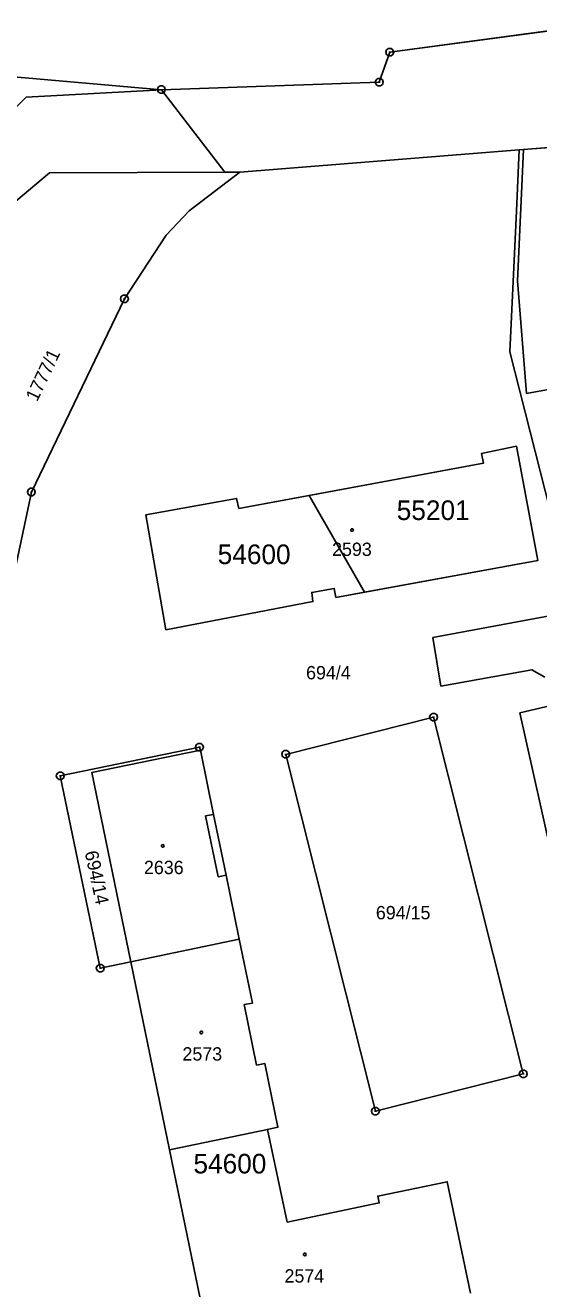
# Model space of a CAD drawing. Extents: x -777309 to -774195, y -1144706 to -1143600.
# Drawn here: x -775094.2 to -775028.7, y -1144612.1 to -1144451 of the extents above; entities that cross this region are included whole.
import ezdxf

# ---------------------------------------------------------------- set-up
doc = ezdxf.new("R2010")
doc.units = 0
for name, color, linetype in [('1', 7, 'Continuous'), ('11', 7, 'Continuous'), ('12', 7, 'Continuous'), ('2', 7, 'Continuous'), ('4', 7, 'Continuous'), ('5', 7, 'Continuous'), ('8', 7, 'Continuous')]:
    doc.layers.add(name, color=color, linetype=linetype)

msp = doc.modelspace()

# ---------------------------------------------------------------- linework, layer by layer
at = {"layer": '1'}
for p, q in [((-775006.07, -1144448.84), (-775047.73, -1144454.47)), ((-775047.73, -1144454.47), (-775049.08, -1144458.29)), ((-775076.86, -1144459.23), (-775096.64, -1144457.51)), ((-775076.86, -1144459.23), (-775049.08, -1144458.29)), ((-775076.86, -1144459.23), (-775068.75, -1144469.74)), ((-774981.78, -1144463.01), (-775030.68, -1144466.87)), ((-775066.86, -1144469.73), (-775031.24, -1144466.92)), ((-775031.6, -1144474.7), (-775031.24, -1144466.92)), ((-775030.68, -1144466.87), (-775031.45, -1144483.59)), ((-775030.68, -1144466.87), (-775031.24, -1144466.92)), ((-775091.13, -1144469.84), (-775103.59, -1144480.25)), ((-775091.13, -1144469.84), (-775068.75, -1144469.74)), ((-775066.86, -1144469.73), (-775073.3, -1144474.69)), ((-775068.75, -1144469.74), (-775066.86, -1144469.73)), ((-775073.3, -1144474.69), (-775076.25, -1144477.78)), ((-775031.6, -1144474.7), (-775032.41, -1144492.66)), ((-775076.25, -1144477.78), (-775081.56, -1144485.89)), ((-775030.29, -1144497.96), (-775031.45, -1144483.59)), ((-775081.56, -1144485.89), (-775093.44, -1144510.53)), ((-775032.41, -1144492.66), (-775025.96, -1144518.08)), ((-775026.8, -1144497.32), (-775030.29, -1144497.96)), ((-775031.57, -1144504.68), (-775036.03, -1144505.59)), ((-775028.86, -1144519.23), (-775031.57, -1144504.68)), ((-775035.8, -1144506.85), (-775066.98, -1144512.61)), ((-775036.03, -1144505.59), (-775035.8, -1144506.85)), ((-775093.44, -1144510.53), (-775102.62, -1144553.8)), ((-775067.28, -1144511.33), (-775078.83, -1144513.41)), ((-775066.98, -1144512.61), (-775067.28, -1144511.33)), ((-775042.26, -1144529.08), (-774944.46, -1144510.75)), ((-775078.83, -1144513.41), (-775076.29, -1144528.08)), ((-775054.6, -1144523.96), (-775028.86, -1144519.23)), ((-775057.68, -1144523.31), (-775054.81, -1144522.81)), ((-775054.81, -1144522.81), (-775054.6, -1144523.96)), ((-775076.29, -1144528.08), (-775057.53, -1144524.49)), ((-775057.53, -1144524.49), (-775057.68, -1144523.31)), ((-775041.21, -1144535.25), (-775042.26, -1144529.08)), ((-775029.64, -1144533.2), (-775041.21, -1144535.25)), ((-775027.98, -1144534.13), (-775029.64, -1144533.2)), ((-775031.16, -1144538.67), (-775027.15, -1144537.72)), ((-775025.99, -1144561.88), (-775031.16, -1144538.67)), ((-775061, -1144543.96), (-775042.15, -1144539.22)), ((-775042.15, -1144539.22), (-775030.71, -1144584.69)), ((-775089.75, -1144546.7), (-775072, -1144543.05)), ((-775085.74, -1144546.29), (-775071.88, -1144543.41)), ((-775072, -1144543.05), (-775071.88, -1144543.41)), ((-775071.88, -1144543.41), (-775070.2, -1144551.61)), ((-775049.56, -1144589.46), (-775061, -1144543.96)), ((-775089.75, -1144546.7), (-775084.65, -1144571.23)), ((-775085.74, -1144546.29), (-775080.75, -1144570.41)), ((-775070.2, -1144551.61), (-775068.61, -1144559.37)), ((-775068.61, -1144559.37), (-775066.94, -1144567.53)), ((-775080.75, -1144570.41), (-775066.94, -1144567.53)), ((-775066.94, -1144567.53), (-775065.26, -1144575.66)), ((-775084.65, -1144571.23), (-775080.75, -1144570.41)), ((-775075.83, -1144594.37), (-775080.75, -1144570.41)), ((-775065.26, -1144575.66), (-775066.3, -1144575.87)), ((-775066.3, -1144575.87), (-775064.72, -1144583.57)), ((-775064.72, -1144583.57), (-775063.68, -1144583.36)), ((-775063.68, -1144583.36), (-775062.01, -1144591.5)), ((-775030.71, -1144584.69), (-775049.56, -1144589.46)), ((-775063.33, -1144591.78), (-775075.83, -1144594.37)), ((-775062.01, -1144591.5), (-775063.33, -1144591.78)), ((-775060.81, -1144603.59), (-775063.33, -1144591.78)), ((-775075.83, -1144594.37), (-775071.62, -1144614.78)), ((-775040.4, -1144598.45), (-775049.27, -1144600.27)), ((-775037.44, -1144612.65), (-775040.4, -1144598.45)), ((-775049.27, -1144600.27), (-775049.09, -1144601.14)), ((-775049.09, -1144601.14), (-775060.81, -1144603.59))]:
    msp.add_line(p, q, dxfattribs=at)
at = {"layer": '11'}
msp.add_line((-775058, -1144510.95), (-775050.97, -1144523.29), dxfattribs=at)
for points in [[(-775006.07, -1144448.84), (-775047.73, -1144454.47), (-775049.08, -1144458.29), (-775076.86, -1144459.23), (-775068.75, -1144469.74), (-775066.86, -1144469.73), (-775031.24, -1144466.92), (-775030.68, -1144466.87), (-774981.78, -1144463.01), (-774977.53, -1144462.71), (-774975.61, -1144462.52), (-774946.81, -1144460.25), (-774938.49, -1144459.6), (-774934.19, -1144459.28), (-774865.74, -1144454.05)], [(-775058, -1144510.95), (-775035.8, -1144506.85), (-775036.03, -1144505.59), (-775031.57, -1144504.68), (-775028.86, -1144519.23), (-775050.97, -1144523.29)], [(-775058, -1144510.95), (-775066.98, -1144512.61), (-775067.28, -1144511.33), (-775078.83, -1144513.41), (-775076.29, -1144528.08), (-775057.53, -1144524.49), (-775057.68, -1144523.31), (-775054.81, -1144522.81), (-775054.6, -1144523.96), (-775050.97, -1144523.29)], [(-775071.62, -1144614.78), (-775075.83, -1144594.37), (-775080.75, -1144570.41), (-775085.74, -1144546.29), (-775071.88, -1144543.41), (-775070.2, -1144551.61), (-775068.61, -1144559.37), (-775066.94, -1144567.53), (-775065.26, -1144575.66), (-775066.3, -1144575.87), (-775064.72, -1144583.57), (-775063.68, -1144583.36), (-775062.01, -1144591.5), (-775063.33, -1144591.78), (-775060.81, -1144603.59), (-775049.09, -1144601.14), (-775049.27, -1144600.27), (-775040.4, -1144598.45), (-775037.44, -1144612.65)]]:
    msp.add_lwpolyline(points, dxfattribs=at)
at = {"layer": '12'}
for p, q in [((-775031.57, -1144504.68), (-775036.03, -1144505.59)), ((-775028.86, -1144519.23), (-775031.57, -1144504.68)), ((-775035.8, -1144506.85), (-775066.98, -1144512.61)), ((-775036.03, -1144505.59), (-775035.8, -1144506.85)), ((-775067.28, -1144511.33), (-775078.83, -1144513.41)), ((-775066.98, -1144512.61), (-775067.28, -1144511.33)), ((-775078.83, -1144513.41), (-775076.29, -1144528.08)), ((-775054.6, -1144523.96), (-775028.86, -1144519.23)), ((-775057.68, -1144523.31), (-775054.81, -1144522.81)), ((-775054.81, -1144522.81), (-775054.6, -1144523.96)), ((-775076.29, -1144528.08), (-775057.53, -1144524.49)), ((-775057.53, -1144524.49), (-775057.68, -1144523.31)), ((-775085.74, -1144546.29), (-775071.88, -1144543.41)), ((-775071.88, -1144543.41), (-775070.2, -1144551.61)), ((-775085.74, -1144546.29), (-775080.75, -1144570.41)), ((-775070.2, -1144551.61), (-775071.22, -1144551.82)), ((-775071.22, -1144551.82), (-775069.63, -1144559.58)), ((-775069.63, -1144559.58), (-775068.61, -1144559.37)), ((-775068.61, -1144559.37), (-775066.94, -1144567.53)), ((-775080.75, -1144570.41), (-775066.94, -1144567.53)), ((-775080.75, -1144570.41), (-775066.94, -1144567.53)), ((-775066.94, -1144567.53), (-775065.26, -1144575.66)), ((-775075.83, -1144594.37), (-775080.75, -1144570.41)), ((-775065.26, -1144575.66), (-775066.3, -1144575.87)), ((-775066.3, -1144575.87), (-775064.72, -1144583.57)), ((-775064.72, -1144583.57), (-775063.68, -1144583.36)), ((-775063.68, -1144583.36), (-775062.01, -1144591.5)), ((-775063.33, -1144591.78), (-775075.83, -1144594.37)), ((-775063.33, -1144591.78), (-775075.83, -1144594.37)), ((-775062.01, -1144591.5), (-775063.33, -1144591.78)), ((-775060.81, -1144603.59), (-775063.33, -1144591.78)), ((-775075.83, -1144594.37), (-775071.62, -1144614.78)), ((-775040.4, -1144598.45), (-775049.27, -1144600.27)), ((-775037.44, -1144612.65), (-775040.4, -1144598.45)), ((-775049.27, -1144600.27), (-775049.09, -1144601.14)), ((-775049.09, -1144601.14), (-775060.81, -1144603.59))]:
    msp.add_line(p, q, dxfattribs=at)
at = {"layer": '4'}
for p, q in [((-775094.1, -1144460.2), (-775111.21, -1144477.04)), ((-775094.1, -1144460.2), (-775076.86, -1144459.23)), ((-775070.2, -1144551.61), (-775071.22, -1144551.82)), ((-775071.22, -1144551.82), (-775069.63, -1144559.58)), ((-775069.63, -1144559.58), (-775068.61, -1144559.37))]:
    msp.add_line(p, q, dxfattribs=at)
at = {"layer": '5'}
for points in [[(-775052.55, -1144515.2), (-775052.45, -1144515.22), (-775052.4, -1144515.31), (-775052.38, -1144515.37), (-775052.4, -1144515.46), (-775052.48, -1144515.53), (-775052.55, -1144515.54), (-775052.64, -1144515.51), (-775052.7, -1144515.45), (-775052.72, -1144515.37), (-775052.7, -1144515.28), (-775052.62, -1144515.21)], [(-775076.68, -1144555.47), (-775076.58, -1144555.49), (-775076.53, -1144555.58), (-775076.51, -1144555.64), (-775076.53, -1144555.73), (-775076.61, -1144555.8), (-775076.68, -1144555.81), (-775076.77, -1144555.78), (-775076.83, -1144555.72), (-775076.85, -1144555.64), (-775076.83, -1144555.55), (-775076.75, -1144555.48)], [(-775071.77, -1144579.24), (-775071.67, -1144579.26), (-775071.62, -1144579.35), (-775071.6, -1144579.41), (-775071.62, -1144579.5), (-775071.7, -1144579.57), (-775071.77, -1144579.58), (-775071.86, -1144579.55), (-775071.92, -1144579.49), (-775071.94, -1144579.41), (-775071.92, -1144579.32), (-775071.84, -1144579.25)], [(-775058.57, -1144607.54), (-775058.47, -1144607.56), (-775058.42, -1144607.65), (-775058.4, -1144607.71), (-775058.42, -1144607.8), (-775058.5, -1144607.87), (-775058.57, -1144607.88), (-775058.66, -1144607.85), (-775058.72, -1144607.79), (-775058.74, -1144607.71), (-775058.72, -1144607.62), (-775058.64, -1144607.55)]]:
    msp.add_lwpolyline(points, close=True, dxfattribs=at)
at = {"layer": '8'}
for p, q in [((-775047.85, -1144454.47), (-775047.61, -1144454.47)), ((-775049.2, -1144458.29), (-775048.96, -1144458.29)), ((-775076.98, -1144459.23), (-775076.74, -1144459.23)), ((-775081.68, -1144485.89), (-775081.44, -1144485.89)), ((-775093.56, -1144510.53), (-775093.32, -1144510.53)), ((-775042.27, -1144539.22), (-775042.03, -1144539.22)), ((-775072.12, -1144543.05), (-775071.88, -1144543.05)), ((-775061.12, -1144543.96), (-775060.88, -1144543.96)), ((-775089.87, -1144546.7), (-775089.63, -1144546.7)), ((-775084.77, -1144571.23), (-775084.53, -1144571.23)), ((-775030.83, -1144584.69), (-775030.59, -1144584.69)), ((-775049.68, -1144589.46), (-775049.44, -1144589.46))]:
    msp.add_line(p, q, dxfattribs=at)
for points in [[(-775047.58, -1144453.99), (-775047.33, -1144454.17), (-775047.23, -1144454.46), (-775047.33, -1144454.75), (-775047.58, -1144454.93), (-775047.89, -1144454.93), (-775048.14, -1144454.75), (-775048.24, -1144454.46), (-775048.14, -1144454.17), (-775047.89, -1144453.99)], [(-775048.93, -1144457.81), (-775048.68, -1144457.99), (-775048.58, -1144458.28), (-775048.68, -1144458.57), (-775048.93, -1144458.75), (-775049.24, -1144458.75), (-775049.49, -1144458.57), (-775049.59, -1144458.28), (-775049.49, -1144457.99), (-775049.24, -1144457.81)], [(-775076.71, -1144458.75), (-775076.46, -1144458.93), (-775076.36, -1144459.22), (-775076.46, -1144459.51), (-775076.71, -1144459.69), (-775077.02, -1144459.69), (-775077.27, -1144459.51), (-775077.37, -1144459.22), (-775077.27, -1144458.93), (-775077.02, -1144458.75)], [(-775081.41, -1144485.41), (-775081.16, -1144485.59), (-775081.06, -1144485.88), (-775081.16, -1144486.17), (-775081.41, -1144486.35), (-775081.72, -1144486.35), (-775081.97, -1144486.17), (-775082.07, -1144485.88), (-775081.97, -1144485.59), (-775081.72, -1144485.41)], [(-775093.29, -1144510.05), (-775093.04, -1144510.23), (-775092.94, -1144510.52), (-775093.04, -1144510.81), (-775093.29, -1144510.99), (-775093.6, -1144510.99), (-775093.85, -1144510.81), (-775093.95, -1144510.52), (-775093.85, -1144510.23), (-775093.6, -1144510.05)], [(-775042, -1144538.74), (-775041.75, -1144538.92), (-775041.65, -1144539.21), (-775041.75, -1144539.5), (-775042, -1144539.68), (-775042.31, -1144539.68), (-775042.56, -1144539.5), (-775042.66, -1144539.21), (-775042.56, -1144538.92), (-775042.31, -1144538.74)], [(-775071.85, -1144542.57), (-775071.6, -1144542.75), (-775071.5, -1144543.04), (-775071.6, -1144543.33), (-775071.85, -1144543.51), (-775072.16, -1144543.51), (-775072.41, -1144543.33), (-775072.51, -1144543.04), (-775072.41, -1144542.75), (-775072.16, -1144542.57)], [(-775060.85, -1144543.48), (-775060.6, -1144543.66), (-775060.5, -1144543.95), (-775060.6, -1144544.24), (-775060.85, -1144544.42), (-775061.16, -1144544.42), (-775061.41, -1144544.24), (-775061.51, -1144543.95), (-775061.41, -1144543.66), (-775061.16, -1144543.48)], [(-775089.6, -1144546.22), (-775089.35, -1144546.4), (-775089.25, -1144546.69), (-775089.35, -1144546.98), (-775089.6, -1144547.16), (-775089.91, -1144547.16), (-775090.16, -1144546.98), (-775090.26, -1144546.69), (-775090.16, -1144546.4), (-775089.91, -1144546.22)], [(-775084.5, -1144570.75), (-775084.25, -1144570.93), (-775084.15, -1144571.22), (-775084.25, -1144571.51), (-775084.5, -1144571.69), (-775084.81, -1144571.69), (-775085.06, -1144571.51), (-775085.16, -1144571.22), (-775085.06, -1144570.93), (-775084.81, -1144570.75)], [(-775030.56, -1144584.21), (-775030.31, -1144584.39), (-775030.21, -1144584.68), (-775030.31, -1144584.97), (-775030.56, -1144585.15), (-775030.87, -1144585.15), (-775031.12, -1144584.97), (-775031.22, -1144584.68), (-775031.12, -1144584.39), (-775030.87, -1144584.21)], [(-775049.41, -1144588.98), (-775049.16, -1144589.16), (-775049.06, -1144589.45), (-775049.16, -1144589.74), (-775049.41, -1144589.92), (-775049.72, -1144589.92), (-775049.97, -1144589.74), (-775050.07, -1144589.45), (-775049.97, -1144589.16), (-775049.72, -1144588.98)]]:
    msp.add_lwpolyline(points, close=True, dxfattribs=at)

# ---------------------------------------------------------------- texts
at = {"layer": '11'}
for s, p in [('55201', (-775046.85, -1144514.09)), ('54600', (-775069.68, -1144519.71)), ('54600', (-775072.77, -1144597.39))]:
    msp.add_text(s, height=2.5, dxfattribs=at).set_placement(p)
at = {"layer": '2'}
for s, rotation, p in [('1777/1', 64.4005, (-775092.71, -1144499.1)), ('694/14', 282.1817, (-775086.65, -1144556.44))]:
    msp.add_text(s, height=1.7, rotation=rotation, dxfattribs=at).set_placement(p)
for s, p in [('2593', (-775055.09, -1144518.67)), ('694/4', (-775058.41, -1144534.4)), ('2636', (-775079.08, -1144559.23)), ('694/15', (-775049.51, -1144564.99)), ('2573', (-775074.17, -1144583)), ('2574', (-775061.16, -1144611.3))]:
    msp.add_text(s, height=1.7, dxfattribs=at).set_placement(p)

doc.saveas('drawing.dxf')
